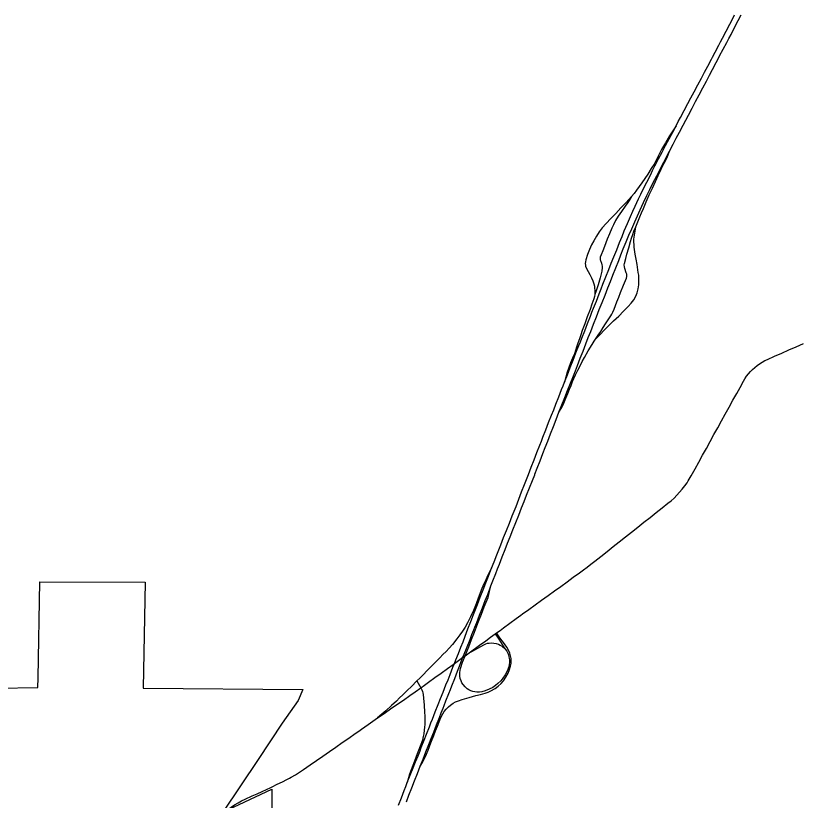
# Model space of a CAD drawing. Extents: x 0 to 34, y 0 to 22.
# Drawn here: x 5.4224 to 5.5804, y 19.975 to 20.1333 of the extents above; entities that cross this region are included whole.
import ezdxf

# ---------------------------------------------------------------- set-up
doc = ezdxf.new("R2010")
doc.units = 0
for name, color, linetype in [('GM_X_Corporation', 7, 'Continuous'), ('GM_X_Interchange_Ramps', 7, 'Continuous'), ('GM_X_Interstate_Route', 7, 'Continuous'), ('GM_X_State_Route', 7, 'Continuous')]:
    doc.layers.add(name, color=color, linetype=linetype)

msp = doc.modelspace()

# ---------------------------------------------------------------- linework, layer by layer
at = {"layer": 'GM_X_Corporation'}
msp.add_lwpolyline([(5.41868, 19.99759), (5.42689, 19.99773), (5.42692, 19.99967), (5.42726, 20.01906), (5.44853, 20.01897), (5.44814, 19.99757), (5.48039, 19.9973), (5.47942, 19.99511), (5.47623, 19.99053), (5.47135, 19.98322), (5.46426, 19.97259), (5.47413, 19.97719), (5.47401, 19.9547)], dxfattribs=at)
at = {"layer": 'GM_X_Interchange_Ramps'}
for p, q in [((5.50343, 19.99904), (5.50396, 19.9981)), ((5.50396, 19.9981), (5.50421, 19.99767))]:
    msp.add_line(p, q, dxfattribs=at)
for points in [[(5.55575, 20.11106), (5.55507, 20.11004), (5.55439, 20.10902), (5.55361, 20.10764), (5.55321, 20.10695), (5.55281, 20.10626), (5.55212, 20.1049), (5.55144, 20.10355), (5.55073, 20.10242), (5.55002, 20.10129), (5.54943, 20.10042), (5.54883, 20.09956), (5.5483, 20.0988), (5.54777, 20.09805), (5.54727, 20.09742), (5.54673, 20.09677), (5.54626, 20.09601), (5.54597, 20.09555), (5.54544, 20.09481), (5.54469, 20.09378), (5.54402, 20.09281), (5.54354, 20.09198), (5.54309, 20.09108), (5.5428, 20.09042), (5.54232, 20.08929), (5.54185, 20.08816), (5.54127, 20.08669), (5.54094, 20.08586), (5.54062, 20.08504), (5.54044, 20.08458), (5.54041, 20.08437), (5.54043, 20.08401), (5.54047, 20.08387), (5.54066, 20.08334), (5.54077, 20.08301), (5.54082, 20.08274), (5.54084, 20.08247), (5.54078, 20.08173), (5.54039, 20.08035), (5.53999, 20.07897), (5.53969, 20.07798), (5.53953, 20.07755), (5.53931, 20.07702), (5.53925, 20.07664), (5.53912, 20.07616), (5.53874, 20.07507), (5.53836, 20.07399), (5.53781, 20.0725), (5.53731, 20.07113), (5.5368, 20.06975), (5.5365, 20.0689), (5.53621, 20.06806), (5.53593, 20.06722), (5.53565, 20.06638), (5.53522, 20.06507), (5.53483, 20.06415), (5.53444, 20.06324), (5.53408, 20.06231), (5.53372, 20.06137), (5.53346, 20.06036), (5.53321, 20.05935)], [(5.5321, 20.05327), (5.53252, 20.05402), (5.53293, 20.05478), (5.53351, 20.05611), (5.53386, 20.05701), (5.53422, 20.0579), (5.53453, 20.05869), (5.53484, 20.05948), (5.53546, 20.06079), (5.53592, 20.06172), (5.53638, 20.06265), (5.5368, 20.06348), (5.53723, 20.06431), (5.53798, 20.06566), (5.53878, 20.06696), (5.53921, 20.06759), (5.5395, 20.06799), (5.54001, 20.06879), (5.54052, 20.06958), (5.54102, 20.07035), (5.54151, 20.07112), (5.54204, 20.07192), (5.54257, 20.07271), (5.54277, 20.07307), (5.54295, 20.07345), (5.54323, 20.07409), (5.54381, 20.07556), (5.54418, 20.07649), (5.54454, 20.07742), (5.54512, 20.07888), (5.5457, 20.08034), (5.54577, 20.08062), (5.54579, 20.08091), (5.54577, 20.08113), (5.54569, 20.08139), (5.54536, 20.08228), (5.5453, 20.08263), (5.54529, 20.08298), (5.54531, 20.0833), (5.54557, 20.08425), (5.54582, 20.08519), (5.54618, 20.08645), (5.54654, 20.08771), (5.54675, 20.08838), (5.54699, 20.08912), (5.54723, 20.08977), (5.54762, 20.09068), (5.54802, 20.09167), (5.54842, 20.09266), (5.54878, 20.0935), (5.54914, 20.09434), (5.54973, 20.09574), (5.55032, 20.09714), (5.55095, 20.09848), (5.55157, 20.09982), (5.55215, 20.10106), (5.55273, 20.1023), (5.55335, 20.1035), (5.55397, 20.10469), (5.55441, 20.10591)], [(5.54673, 20.09677), (5.54567, 20.09561), (5.54461, 20.0945), (5.54355, 20.09339), (5.54258, 20.09238), (5.54161, 20.09137), (5.54081, 20.09047), (5.5402, 20.08964), (5.53964, 20.08878), (5.53912, 20.08786), (5.53868, 20.08701), (5.53828, 20.08608), (5.53786, 20.08511), (5.5375, 20.08399), (5.53742, 20.08358), (5.5374, 20.08327), (5.53742, 20.08297), (5.53748, 20.08271), (5.53767, 20.08227), (5.53835, 20.08103), (5.53866, 20.08036), (5.5389, 20.07979), (5.53912, 20.07916), (5.53924, 20.07869), (5.5393, 20.07827), (5.53933, 20.0779), (5.53931, 20.07702)], [(5.5395, 20.06799), (5.5404, 20.06896), (5.5413, 20.06992), (5.54208, 20.0707), (5.54312, 20.07169), (5.54415, 20.07268), (5.54512, 20.07363), (5.54609, 20.07458), (5.54669, 20.07524), (5.54723, 20.07596), (5.54764, 20.07671), (5.54787, 20.07734), (5.54808, 20.07819), (5.5482, 20.07896), (5.54825, 20.07966), (5.54824, 20.08027), (5.5482, 20.0809), (5.5481, 20.08149), (5.54785, 20.08305), (5.54768, 20.08412), (5.54751, 20.08518), (5.5473, 20.08655), (5.54725, 20.08711), (5.54722, 20.08758), (5.54723, 20.08816), (5.54732, 20.08901), (5.54746, 20.08983), (5.54762, 20.09068)], [(5.5185, 20.02178), (5.51768, 20.02028), (5.5173, 20.01945), (5.51692, 20.01862), (5.51655, 20.01772), (5.51618, 20.01681), (5.51578, 20.01572), (5.51539, 20.01463), (5.51483, 20.01329), (5.51426, 20.01195), (5.51361, 20.01074), (5.51313, 20.00993), (5.51265, 20.00912), (5.51208, 20.00832), (5.5115, 20.00751), (5.51058, 20.00638), (5.50994, 20.00567), (5.5093, 20.005), (5.50867, 20.00437), (5.50805, 20.00374), (5.50694, 20.00261), (5.50629, 20.00196), (5.50565, 20.0013), (5.50454, 20.00017), (5.50398, 19.99961), (5.50343, 19.99904), (5.5023, 19.99793), (5.50145, 19.9971), (5.5006, 19.99626), (5.49993, 19.99561), (5.49926, 19.99495), (5.4983, 19.9941), (5.49712, 19.99304), (5.4963, 19.99232), (5.49549, 19.99159)], [(5.51394, 20.00472), (5.51448, 20.00498), (5.51512, 20.00533), (5.51694, 20.00635), (5.51734, 20.00654), (5.51768, 20.00665), (5.51802, 20.0067), (5.51838, 20.00672), (5.51892, 20.00668), (5.51941, 20.0066), (5.5199, 20.00645), (5.52024, 20.00629), (5.5207, 20.00598), (5.52107, 20.00569), (5.52131, 20.00541), (5.52155, 20.00505), (5.52175, 20.00467), (5.5219, 20.0043), (5.522, 20.00395), (5.52206, 20.00359), (5.52208, 20.00329), (5.52209, 20.00281), (5.52204, 20.00233), (5.52189, 20.00173), (5.52176, 20.00133), (5.5216, 20.00089), (5.52124, 20.00026), (5.52078, 19.99962), (5.52033, 19.99907), (5.51976, 19.99852), (5.51926, 19.9981), (5.51871, 19.99773), (5.51803, 19.99737), (5.51719, 19.99705), (5.51652, 19.99688), (5.51602, 19.9968), (5.51552, 19.99679), (5.51509, 19.99683), (5.51472, 19.9969), (5.5143, 19.99703), (5.51391, 19.99724), (5.51356, 19.99748), (5.51313, 19.99788), (5.51272, 19.99835), (5.51249, 19.99866), (5.51232, 19.99905), (5.51218, 19.99952), (5.51209, 20), (5.51207, 20.00035), (5.51208, 20.00072), (5.51212, 20.00118), (5.51221, 20.00157), (5.51259, 20.00282), (5.51314, 20.00413), (5.5132, 20.00428), (5.51354, 20.00511), (5.51389, 20.00595), (5.51445, 20.00742), (5.51502, 20.0089), (5.51543, 20.00997), (5.51583, 20.01103), (5.51643, 20.0125), (5.51702, 20.01397), (5.51741, 20.01492), (5.51779, 20.01588), (5.5181, 20.01706), (5.51837, 20.01822)], [(5.50407, 19.98182), (5.50451, 19.98256), (5.50495, 19.98343), (5.50532, 19.98424), (5.50568, 19.98506), (5.50625, 19.98654), (5.50682, 19.98801), (5.50719, 19.98896), (5.50756, 19.98991), (5.50789, 19.99079), (5.50823, 19.99168), (5.50863, 19.99243), (5.50895, 19.99288), (5.50935, 19.99336), (5.50979, 19.99381), (5.51022, 19.99419), (5.51071, 19.99454), (5.51118, 19.9948), (5.51179, 19.99504), (5.51258, 19.99528), (5.51395, 19.99568), (5.51533, 19.99608), (5.51627, 19.99634), (5.51721, 19.9966), (5.51779, 19.9968), (5.51837, 19.99706), (5.51923, 19.99755), (5.51982, 19.99799), (5.52042, 19.99853), (5.5209, 19.99909), (5.52138, 19.99981), (5.52186, 20.00064), (5.52214, 20.00137), (5.52231, 20.00202), (5.52244, 20.00265), (5.52247, 20.00304), (5.52244, 20.00359), (5.52234, 20.00409), (5.52218, 20.00464), (5.5219, 20.00524), (5.52155, 20.00584), (5.52088, 20.0068), (5.52018, 20.00777), (5.51949, 20.00873)], [(5.51919, 20.00852), (5.51992, 20.00748), (5.52064, 20.00643), (5.52084, 20.00613), (5.52107, 20.00569)], [(5.50421, 19.99767), (5.50441, 19.99722), (5.50452, 19.99693), (5.5046, 19.99665), (5.50468, 19.99633), (5.50477, 19.99555), (5.50487, 19.99416), (5.50497, 19.99278), (5.50502, 19.99193), (5.50503, 19.99117), (5.50502, 19.99029), (5.50498, 19.98971), (5.50491, 19.98913), (5.50481, 19.9884), (5.50471, 19.98781), (5.50451, 19.98708), (5.50409, 19.98592), (5.50329, 19.9838), (5.50293, 19.98286), (5.50259, 19.98201), (5.50226, 19.98114), (5.50193, 19.98027), (5.50171, 19.97952), (5.50147, 19.97856)]]:
    msp.add_lwpolyline(points, dxfattribs=at)
at = {"layer": 'GM_X_Interstate_Route'}
for points in [[(5.52591, 20.04071), (5.52649, 20.04218), (5.52707, 20.04366), (5.52765, 20.04513), (5.52823, 20.0466), (5.52855, 20.04741), (5.52887, 20.04822), (5.52944, 20.04969), (5.53001, 20.05117), (5.53059, 20.05264), (5.53103, 20.05378), (5.53147, 20.05492), (5.53205, 20.05639), (5.53262, 20.05786), (5.53292, 20.0586), (5.53321, 20.05935), (5.53379, 20.06082), (5.53437, 20.06229), (5.53495, 20.06377), (5.53553, 20.06524), (5.53611, 20.06671), (5.53641, 20.06747), (5.53671, 20.06823), (5.53729, 20.0697), (5.53786, 20.07117), (5.53844, 20.07265), (5.53875, 20.07344), (5.53906, 20.07423), (5.53964, 20.0757), (5.54022, 20.07717), (5.5406, 20.07813), (5.54098, 20.0791), (5.54156, 20.08057), (5.54215, 20.08204), (5.54265, 20.08332), (5.54316, 20.08459), (5.54375, 20.08606), (5.54434, 20.08753), (5.54482, 20.08871), (5.54529, 20.08988), (5.54593, 20.09133), (5.54656, 20.09278), (5.54702, 20.09382), (5.54747, 20.09486), (5.54815, 20.09629), (5.54864, 20.09729), (5.54912, 20.0983), (5.54983, 20.09971), (5.55054, 20.10112), (5.55101, 20.10205), (5.55147, 20.10298), (5.55222, 20.10438), (5.55292, 20.10572), (5.55363, 20.10705), (5.55437, 20.10845), (5.55506, 20.10975), (5.55575, 20.11106), (5.55619, 20.1119), (5.55664, 20.11274), (5.55738, 20.11414), (5.55811, 20.11554), (5.55874, 20.11672), (5.55936, 20.1179), (5.5601, 20.1193), (5.56084, 20.12069), (5.56148, 20.1219), (5.56212, 20.1231), (5.56286, 20.1245), (5.56306, 20.12488), (5.56306, 20.12488), (5.5636, 20.1259), (5.56434, 20.1273), (5.56472, 20.12801), (5.56509, 20.12873), (5.56583, 20.13013), (5.56657, 20.13153), (5.56706, 20.13247), (5.56756, 20.13342)], [(5.52719, 20.04066), (5.52722, 20.04074), (5.52772, 20.04198), (5.52829, 20.04346), (5.52886, 20.04493), (5.52934, 20.04617), (5.52982, 20.04741), (5.5304, 20.04889), (5.53097, 20.05036), (5.53154, 20.05182), (5.5321, 20.05327), (5.53268, 20.05474), (5.53326, 20.05621), (5.53384, 20.05768), (5.53442, 20.05916), (5.53501, 20.06063), (5.53541, 20.06165), (5.53581, 20.06266), (5.53639, 20.06414), (5.53696, 20.06561), (5.53754, 20.06708), (5.53802, 20.06831), (5.5385, 20.06954), (5.53908, 20.07101), (5.53966, 20.07249), (5.54024, 20.07396), (5.54082, 20.07543), (5.5414, 20.0769), (5.54198, 20.07837), (5.54249, 20.07965), (5.54299, 20.08093), (5.54357, 20.0824), (5.54415, 20.08387), (5.5446, 20.08504), (5.54506, 20.08622), (5.54568, 20.08767), (5.54623, 20.08897), (5.54678, 20.09026), (5.54741, 20.09171), (5.54795, 20.09292), (5.54848, 20.09413), (5.54916, 20.09556), (5.54979, 20.09689), (5.55042, 20.09822), (5.55113, 20.09963), (5.55182, 20.10098), (5.55251, 20.10233), (5.55325, 20.10373), (5.55383, 20.10482), (5.55441, 20.10591), (5.55514, 20.10732), (5.55578, 20.10854), (5.55642, 20.10977), (5.55715, 20.11117), (5.55768, 20.1122), (5.55822, 20.11323), (5.55896, 20.11463), (5.55966, 20.11596), (5.56037, 20.11729), (5.56111, 20.11869), (5.56185, 20.12008), (5.56247, 20.12125), (5.56309, 20.12242), (5.56382, 20.12382), (5.56437, 20.12487), (5.56437, 20.12487), (5.56452, 20.12516), (5.56522, 20.1265), (5.56597, 20.12789), (5.5664, 20.12868), (5.56683, 20.12947), (5.56756, 20.13087), (5.56829, 20.13228), (5.5689, 20.13345)], [(5.50422, 19.9854), (5.50443, 19.98594), (5.50489, 19.98713), (5.50536, 19.98832), (5.50594, 19.98979), (5.50624, 19.99057), (5.50655, 19.99135), (5.50713, 19.99282), (5.50771, 19.99429), (5.5082, 19.99553), (5.50869, 19.99677), (5.50928, 19.99824), (5.5097, 19.9993), (5.51012, 20.00036), (5.5107, 20.00183), (5.511, 20.00258), (5.51129, 20.0033), (5.51179, 20.00457), (5.51229, 20.00584), (5.51272, 20.00695), (5.51314, 20.00806), (5.51372, 20.00953), (5.51429, 20.01101), (5.51486, 20.01248), (5.51525, 20.01347), (5.51563, 20.01446), (5.51621, 20.01593), (5.51679, 20.0174), (5.51736, 20.01887), (5.51789, 20.02022), (5.5185, 20.02178), (5.519, 20.02305), (5.51957, 20.02452), (5.51995, 20.02551), (5.52033, 20.02649), (5.52092, 20.02796), (5.5215, 20.02943), (5.52209, 20.0309), (5.52267, 20.03237), (5.52304, 20.0333), (5.52342, 20.03424), (5.52398, 20.03571), (5.52455, 20.03719), (5.52512, 20.03867), (5.52552, 20.03969), (5.52591, 20.04071)], [(5.51514, 20.00993), (5.5155, 20.01086), (5.51607, 20.01233), (5.51665, 20.01381), (5.51722, 20.01528), (5.5177, 20.01652), (5.51837, 20.01822), (5.51875, 20.01923), (5.51932, 20.0207), (5.5197, 20.02166), (5.52007, 20.02262), (5.52065, 20.02409), (5.52123, 20.02556), (5.52172, 20.02682), (5.52222, 20.02809), (5.5228, 20.02956), (5.52338, 20.03103), (5.52396, 20.0325), (5.52455, 20.03397), (5.52506, 20.03526), (5.52557, 20.03656), (5.52615, 20.03803), (5.52673, 20.0395), (5.52719, 20.04066)], [(5.51049, 19.99809), (5.51106, 19.99957), (5.51163, 20.00104), (5.51201, 20.00202), (5.51238, 20.003), (5.51271, 20.00382), (5.51297, 20.00447), (5.51355, 20.00594), (5.51414, 20.00741), (5.51453, 20.0084), (5.51493, 20.00938), (5.51514, 20.00993)], [(5.50891, 19.99412), (5.50928, 19.99505), (5.50987, 19.99652), (5.51018, 19.99731), (5.51049, 19.99809)], [(5.5013, 19.97467), (5.5018, 19.97597), (5.50238, 19.97745), (5.50295, 19.97892), (5.50351, 19.98037), (5.50407, 19.98182), (5.50466, 19.98329), (5.50524, 19.98476), (5.50583, 19.98623), (5.50632, 19.98746), (5.50681, 19.98869), (5.50738, 19.99016), (5.50795, 19.99164), (5.50832, 19.99261), (5.5087, 19.99358), (5.50891, 19.99412)], [(5.49972, 19.97401), (5.50029, 19.97549), (5.50086, 19.97696), (5.50117, 19.97776), (5.50147, 19.97856), (5.50207, 19.98002), (5.50266, 19.98149), (5.50316, 19.98271), (5.50365, 19.98392), (5.50404, 19.98493), (5.50422, 19.9854)]]:
    msp.add_lwpolyline(points, dxfattribs=at)
at = {"layer": 'GM_X_State_Route'}
for points in [[(5.55819, 20.03941), (5.55839, 20.03973), (5.5588, 20.04043), (5.55956, 20.04182), (5.56033, 20.0432), (5.56109, 20.04459), (5.56186, 20.04597), (5.56262, 20.04736), (5.56339, 20.04874), (5.56415, 20.05013), (5.56492, 20.05151), (5.56568, 20.0529), (5.56645, 20.05428), (5.56721, 20.05567), (5.56798, 20.05705), (5.56865, 20.05827), (5.56933, 20.0595), (5.56964, 20.06002), (5.56998, 20.06052), (5.57035, 20.06101), (5.57074, 20.06147), (5.57117, 20.0619), (5.57162, 20.06231), (5.57209, 20.0627), (5.57259, 20.06305), (5.5731, 20.06337), (5.57364, 20.06367), (5.57419, 20.06393), (5.57563, 20.06456), (5.57708, 20.0652), (5.57853, 20.06583), (5.57998, 20.06647), (5.58143, 20.0671)], [(5.52442, 20.01231), (5.52476, 20.01256), (5.52604, 20.01348), (5.52732, 20.01441), (5.5286, 20.01534), (5.52989, 20.01627), (5.53117, 20.0172), (5.53245, 20.01813), (5.53373, 20.01905), (5.53499, 20.01996), (5.53624, 20.02087), (5.53702, 20.02145), (5.53779, 20.02202), (5.53855, 20.02261), (5.53932, 20.0232), (5.54056, 20.02418), (5.5418, 20.02517), (5.54304, 20.02615), (5.54428, 20.02713), (5.54552, 20.02811), (5.54676, 20.02909), (5.548, 20.03007), (5.54924, 20.03105), (5.55049, 20.03203), (5.55173, 20.03301), (5.55291, 20.03395), (5.55409, 20.03489), (5.55472, 20.0354), (5.55532, 20.03595), (5.5559, 20.03652), (5.55646, 20.03712), (5.55698, 20.03774), (5.55748, 20.03838), (5.55795, 20.03905), (5.55819, 20.03941)], [(5.51949, 20.00873), (5.5202, 20.00925), (5.52092, 20.00977), (5.5222, 20.0107), (5.52348, 20.01163), (5.52442, 20.01231)], [(5.49166, 19.98892), (5.49224, 19.98933), (5.49354, 19.99023), (5.49451, 19.99091), (5.49549, 19.99159), (5.49679, 19.99249), (5.49809, 19.99339), (5.49938, 19.9943), (5.50068, 19.9952), (5.50197, 19.9961), (5.50309, 19.99688), (5.50421, 19.99767), (5.50498, 19.99822), (5.50575, 19.99878), (5.50703, 19.99971), (5.50831, 20.00064), (5.50959, 20.00156), (5.51071, 20.00237), (5.511, 20.00258), (5.51183, 20.00319), (5.51271, 20.00382), (5.51311, 20.00411), (5.51314, 20.00413), (5.51394, 20.00472), (5.51605, 20.00624), (5.51733, 20.00717), (5.51826, 20.00785), (5.51919, 20.00852), (5.51949, 20.00873)], [(5.47767, 19.97942), (5.47803, 19.97961), (5.47889, 19.98011), (5.47973, 19.98064), (5.48055, 19.98119), (5.48185, 19.9821), (5.48315, 19.983), (5.48444, 19.9839), (5.48574, 19.98481), (5.48704, 19.98571), (5.48834, 19.98661), (5.48964, 19.98752), (5.49094, 19.98842), (5.49166, 19.98892)], [(5.47417, 19.9777), (5.47522, 19.9782), (5.47627, 19.9787), (5.47716, 19.97914), (5.47767, 19.97942)], [(5.4623, 19.97058), (5.46316, 19.97133), (5.46402, 19.97208), (5.46464, 19.97262), (5.46527, 19.97312), (5.46593, 19.97359), (5.4666, 19.97404), (5.46672, 19.97411), (5.4673, 19.97446), (5.46801, 19.97484), (5.46874, 19.97519), (5.47018, 19.97585), (5.47117, 19.9763), (5.47215, 19.97675), (5.47302, 19.97716), (5.47389, 19.97757), (5.47417, 19.9777)]]:
    msp.add_lwpolyline(points, dxfattribs=at)

doc.saveas('drawing.dxf')
